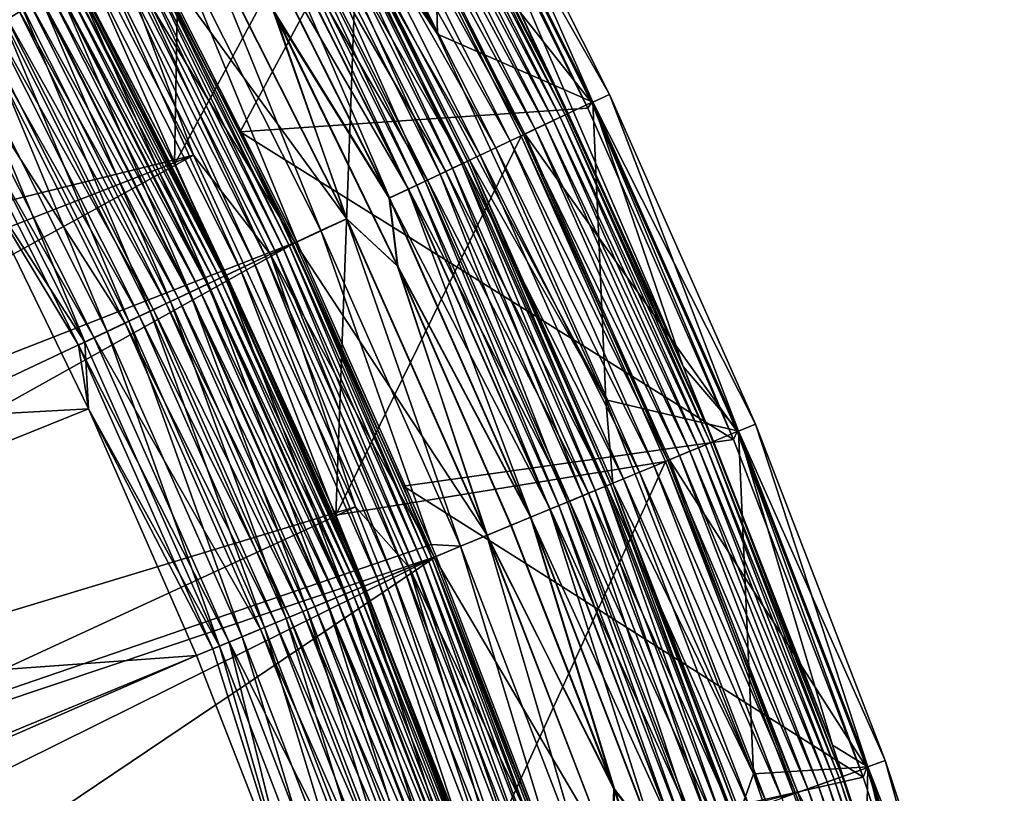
# Model space of a CAD drawing. Header units: metres. Extents: x -901 to 901, y -486 to 401.
# Tile 363 of 366: x 865 to 892, y 267 to 288. Entities that reach past the tile are written whole.
import ezdxf

# ---------------------------------------------------------------- set-up
doc = ezdxf.new("R2010")
doc.units = ezdxf.units.M

msp = doc.modelspace()

# ---------------------------------------------------------------- linework, layer by layer
at = {"layer": 'top'}
for points in [[(869.498901, 284.24292, -613.111694), (869.813538, 302.077301, -107.279144), (866.165222, 290.666473, -613.111694)], [(874.582458, 293.659027, -107.279144), (869.813538, 302.077301, -107.279144), (869.498901, 284.24292, -613.111694)], [(876.442627, 294.673553, -98), (874.678772, 293.73056, -98), (880.843079, 285.932861, -98)], [(880.742249, 285.774872, -107.314049), (876.346313, 294.567963, -107.314049), (876.442627, 294.673553, -98)], [(880.843079, 285.932861, -98), (880.742249, 285.774872, -107.314049), (876.442627, 294.673553, -98)], [(871.290894, 285.130371, -613.146606), (867.921997, 291.621796, -613.146606), (876.346313, 294.567963, -107.314049)], [(871.290894, 285.130371, -613.146606), (876.346313, 294.567963, -107.314049), (880.742249, 285.774872, -107.314049)], [(873.888, 274.713715, -613.111694), (874.582458, 293.659027, -107.279144), (869.498901, 284.24292, -613.111694)], [(878.932556, 285.016846, -107.279144), (874.582458, 293.659027, -107.279144), (873.888, 274.713715, -613.111694)], [(879.035095, 285.077637, -98), (874.678772, 293.73056, -98), (874.582458, 293.659027, -107.279144)], [(878.932556, 285.016846, -107.279144), (879.035095, 285.077637, -98), (874.582458, 293.659027, -107.279144)], [(874.678772, 293.73056, -98), (879.035095, 285.077637, -98), (880.843079, 285.932861, -98)], [(867.921997, 291.621796, -613.146606), (871.290894, 285.130371, -613.146606), (868.511658, 290.433136, -613.819397)], [(869.498901, 284.24292, -613.111694), (866.165222, 290.666473, -613.111694), (866.75946, 289.496399, -613.591614)], [(868.261169, 290.299225, -615.142639), (868.414551, 290.381226, -614.487244), (872.458496, 281.966705, -615.142639)], [(872.615723, 282.041107, -614.487244), (868.414551, 290.381226, -614.487244), (868.511658, 290.433136, -613.819397)], [(872.458496, 281.966705, -615.142639), (868.414551, 290.381226, -614.487244), (872.615723, 282.041107, -614.487244)], [(868.511658, 290.433136, -613.819397), (871.290894, 285.130371, -613.146606), (872.71521, 282.088165, -613.819397)], [(872.71521, 282.088165, -613.819397), (872.615723, 282.041107, -614.487244), (868.511658, 290.433136, -613.819397)], [(867.790344, 290.047485, -616.387024), (868.052551, 290.187714, -615.778259), (871.97583, 281.738403, -616.387024)], [(868.052551, 290.187714, -615.778259), (868.261169, 290.299225, -615.142639), (872.24469, 281.86557, -615.778259)], [(868.052551, 290.187714, -615.778259), (872.24469, 281.86557, -615.778259), (871.97583, 281.738403, -616.387024)], [(868.261169, 290.299225, -615.142639), (872.458496, 281.966705, -615.142639), (872.24469, 281.86557, -615.778259)], [(867.116943, 289.6875, -617.502808), (867.477356, 289.880188, -616.963562), (871.285583, 281.411896, -617.502808)], [(867.477356, 289.880188, -616.963562), (867.790344, 290.047485, -616.387024), (871.655029, 281.586639, -616.963562)], [(867.477356, 289.880188, -616.963562), (871.655029, 281.586639, -616.963562), (871.285583, 281.411896, -617.502808)], [(867.790344, 290.047485, -616.387024), (871.97583, 281.738403, -616.387024), (871.655029, 281.586639, -616.963562)], [(866.712341, 289.471161, -617.999878), (867.116943, 289.6875, -617.502808), (870.87085, 281.215698, -617.999878)], [(867.116943, 289.6875, -617.502808), (871.285583, 281.411896, -617.502808), (870.87085, 281.215698, -617.999878)], [(866.244995, 289.221313, -615.422974), (870.583557, 281.079803, -614.98877), (866.432068, 289.32132, -614.98877)], [(866.266968, 289.233093, -618.449951), (866.712341, 289.471161, -617.999878), (870.414368, 280.999756, -618.449951)], [(870.736023, 281.151947, -614.5354), (866.580811, 289.400879, -614.5354), (866.432068, 289.32132, -614.98877)], [(866.432068, 289.32132, -614.98877), (870.583557, 281.079803, -614.98877), (870.736023, 281.151947, -614.5354)], [(870.848206, 281.204987, -614.067932), (866.690247, 289.459381, -614.067932), (866.580811, 289.400879, -614.5354)], [(870.848206, 281.204987, -614.067932), (866.580811, 289.400879, -614.5354), (870.736023, 281.151947, -614.5354)], [(870.919189, 281.238556, -613.591614), (866.75946, 289.496399, -613.591614), (866.690247, 289.459381, -614.067932)], [(870.919189, 281.238556, -613.591614), (866.690247, 289.459381, -614.067932), (870.848206, 281.204987, -614.067932)], [(866.712341, 289.471161, -617.999878), (870.87085, 281.215698, -617.999878), (870.414368, 280.999756, -618.449951)], [(869.498901, 284.24292, -613.111694), (866.75946, 289.496399, -613.591614), (870.919189, 281.238556, -613.591614)], [(865.764709, 288.964539, -616.218872), (870.162964, 280.880859, -615.834167), (866.02179, 289.10199, -615.834167)], [(865.785156, 288.975494, -618.849182), (866.266968, 289.233093, -618.449951), (869.920471, 280.766144, -618.849182)], [(866.02179, 289.10199, -615.834167), (870.391785, 280.989105, -615.422974), (866.244995, 289.221313, -615.422974)], [(866.02179, 289.10199, -615.834167), (870.162964, 280.880859, -615.834167), (870.391785, 280.989105, -615.422974)], [(866.244995, 289.221313, -615.422974), (870.391785, 280.989105, -615.422974), (870.583557, 281.079803, -614.98877)], [(866.266968, 289.233093, -618.449951), (870.414368, 280.999756, -618.449951), (869.920471, 280.766144, -618.849182)], [(869.603638, 280.616272, -616.573364), (865.476074, 288.810242, -616.573364), (865.158447, 288.640442, -616.894409)], [(865.271362, 288.700806, -619.19397), (865.785156, 288.975494, -618.849182), (869.393799, 280.516998, -619.19397)], [(869.899475, 280.756195, -616.218872), (865.764709, 288.964539, -616.218872), (865.476074, 288.810242, -616.573364)], [(869.603638, 280.616272, -616.573364), (869.899475, 280.756195, -616.218872), (865.476074, 288.810242, -616.573364)], [(869.899475, 280.756195, -616.218872), (870.162964, 280.880859, -615.834167), (865.764709, 288.964539, -616.218872)], [(865.785156, 288.975494, -618.849182), (869.920471, 280.766144, -618.849182), (869.393799, 280.516998, -619.19397)], [(864.730042, 288.411377, -619.480652), (865.271362, 288.700806, -619.19397), (868.838867, 280.254517, -619.480652)], [(869.278015, 280.46225, -616.894409), (865.158447, 288.640442, -616.894409), (864.814819, 288.456696, -617.179138)], [(869.278015, 280.46225, -616.894409), (869.603638, 280.616272, -616.573364), (865.158447, 288.640442, -616.894409)], [(865.271362, 288.700806, -619.19397), (869.393799, 280.516998, -619.19397), (868.838867, 280.254517, -619.480652)], [(868.55011, 280.11792, -617.425049), (864.448303, 288.260773, -617.425049), (864.062195, 288.054352, -617.629578)], [(864.165955, 288.109833, -619.706055), (864.730042, 288.411377, -619.480652), (868.260681, 279.980988, -619.706055)], [(868.925781, 280.295624, -617.179138), (864.814819, 288.456696, -617.179138), (864.448303, 288.260773, -617.425049)], [(868.55011, 280.11792, -617.425049), (868.925781, 280.295624, -617.179138), (864.448303, 288.260773, -617.425049)], [(864.730042, 288.411377, -619.480652), (868.838867, 280.254517, -619.480652), (868.260681, 279.980988, -619.706055)], [(868.925781, 280.295624, -617.179138), (869.278015, 280.46225, -616.894409), (864.814819, 288.456696, -617.179138)], [(868.154297, 279.930695, -617.629578), (864.062195, 288.054352, -617.629578), (863.245728, 287.617859, -617.90625)], [(863.585388, 287.799408, -619.86853), (864.165955, 288.109833, -619.706055), (867.665527, 279.699463, -619.86853)], [(868.154297, 279.930695, -617.629578), (868.55011, 280.11792, -617.425049), (864.062195, 288.054352, -617.629578)], [(864.165955, 288.109833, -619.706055), (868.260681, 279.980988, -619.706055), (867.665527, 279.699463, -619.86853)], [(862.994812, 287.483704, -619.966919), (863.585388, 287.799408, -619.86853), (867.060181, 279.413116, -619.966919)], [(863.585388, 287.799408, -619.86853), (867.665527, 279.699463, -619.86853), (867.060181, 279.413116, -619.966919)], [(863.245728, 287.617859, -617.90625), (862.824524, 287.39267, -617.97644), (867.317383, 279.53479, -617.90625)], [(867.060181, 279.413116, -619.966919), (863.959656, 284.185486, -620), (862.994812, 287.483704, -619.966919)], [(867.317383, 279.53479, -617.90625), (868.154297, 279.930695, -617.629578), (863.245728, 287.617859, -617.90625)], [(862.824524, 287.39267, -617.97644), (866.88562, 279.330566, -617.97644), (867.317383, 279.53479, -617.90625)], [(862.824524, 287.39267, -617.97644), (863.959656, 284.185486, -618), (866.88562, 279.330566, -617.97644)], [(880.843079, 285.932861, -98), (879.035095, 285.077637, -98), (884.810852, 276.982452, -98)], [(884.706909, 276.770447, -107.314049), (880.742249, 285.774872, -107.314049), (880.843079, 285.932861, -98)], [(884.810852, 276.982452, -98), (884.706909, 276.770447, -107.314049), (880.843079, 285.932861, -98)], [(884.706909, 276.770447, -107.314049), (871.290894, 285.130371, -613.146606), (880.742249, 285.774872, -107.314049)], [(871.290894, 285.130371, -613.146606), (875.726929, 275.499268, -613.146606), (872.71521, 282.088165, -613.819397)], [(875.726929, 275.499268, -613.146606), (871.290894, 285.130371, -613.146606), (884.706909, 276.770447, -107.314049)], [(882.853394, 276.171661, -107.279144), (878.932556, 285.016846, -107.279144), (873.888, 274.713715, -613.111694)], [(882.963013, 276.217072, -98), (879.035095, 285.077637, -98), (878.932556, 285.016846, -107.279144)], [(882.853394, 276.171661, -107.279144), (882.963013, 276.217072, -98), (878.932556, 285.016846, -107.279144)], [(879.035095, 285.077637, -98), (882.963013, 276.217072, -98), (884.810852, 276.982452, -98)], [(873.888, 274.713715, -613.111694), (869.498901, 284.24292, -613.111694), (870.919189, 281.238556, -613.591614)], [(863.959656, 284.185486, -620), (867.162903, 277.598694, -620), (842.662476, 276.2547, -620)], [(863.959656, 284.185486, -618), (842.662476, 276.2547, -618), (867.162903, 277.598694, -618)], [(867.162903, 277.598694, -620), (863.959656, 284.185486, -620), (867.060181, 279.413116, -619.966919)], [(863.959656, 284.185486, -618), (867.162903, 277.598694, -618), (866.88562, 279.330566, -617.97644)], [(876.400513, 273.49881, -614.487244), (872.615723, 282.041107, -614.487244), (872.71521, 282.088165, -613.819397)], [(872.71521, 282.088165, -613.819397), (875.726929, 275.499268, -613.146606), (876.502197, 273.540924, -613.819397)], [(876.502197, 273.540924, -613.819397), (876.400513, 273.49881, -614.487244), (872.71521, 282.088165, -613.819397)], [(871.97583, 281.738403, -616.387024), (872.24469, 281.86557, -615.778259), (875.746521, 273.227936, -616.387024)], [(872.24469, 281.86557, -615.778259), (872.458496, 281.966705, -615.142639), (876.02124, 273.341736, -615.778259)], [(872.24469, 281.86557, -615.778259), (876.02124, 273.341736, -615.778259), (875.746521, 273.227936, -616.387024)], [(876.239807, 273.432251, -615.142639), (872.458496, 281.966705, -615.142639), (872.615723, 282.041107, -614.487244)], [(876.02124, 273.341736, -615.778259), (872.458496, 281.966705, -615.142639), (876.239807, 273.432251, -615.142639)], [(876.400513, 273.49881, -614.487244), (876.239807, 273.432251, -615.142639), (872.615723, 282.041107, -614.487244)], [(871.285583, 281.411896, -617.502808), (871.655029, 281.586639, -616.963562), (875.041077, 272.93573, -617.502808)], [(871.655029, 281.586639, -616.963562), (871.97583, 281.738403, -616.387024), (875.41864, 273.092102, -616.963562)], [(871.655029, 281.586639, -616.963562), (875.41864, 273.092102, -616.963562), (875.041077, 272.93573, -617.502808)], [(871.97583, 281.738403, -616.387024), (875.746521, 273.227936, -616.387024), (875.41864, 273.092102, -616.963562)], [(870.87085, 281.215698, -617.999878), (871.285583, 281.411896, -617.502808), (874.617188, 272.760132, -617.999878)], [(871.285583, 281.411896, -617.502808), (875.041077, 272.93573, -617.502808), (874.617188, 272.760132, -617.999878)], [(869.920471, 280.766144, -618.849182), (870.414368, 280.999756, -618.449951), (873.645874, 272.357819, -618.849182)], [(870.162964, 280.880859, -615.834167), (874.127625, 272.557343, -615.422974), (870.391785, 280.989105, -615.422974)], [(870.391785, 280.989105, -615.422974), (874.323547, 272.638519, -614.98877), (870.583557, 281.079803, -614.98877)], [(870.391785, 280.989105, -615.422974), (874.127625, 272.557343, -615.422974), (874.323547, 272.638519, -614.98877)], [(870.414368, 280.999756, -618.449951), (870.87085, 281.215698, -617.999878), (874.150635, 272.566895, -618.449951)], [(870.414368, 280.999756, -618.449951), (874.150635, 272.566895, -618.449951), (873.645874, 272.357819, -618.849182)], [(870.583557, 281.079803, -614.98877), (874.479431, 272.703064, -614.5354), (870.736023, 281.151947, -614.5354)], [(870.583557, 281.079803, -614.98877), (874.323547, 272.638519, -614.98877), (874.479431, 272.703064, -614.5354)], [(874.594055, 272.750549, -614.067932), (870.848206, 281.204987, -614.067932), (870.736023, 281.151947, -614.5354)], [(870.736023, 281.151947, -614.5354), (874.479431, 272.703064, -614.5354), (874.594055, 272.750549, -614.067932)], [(874.666626, 272.780609, -613.591614), (870.919189, 281.238556, -613.591614), (870.848206, 281.204987, -614.067932)], [(874.666626, 272.780609, -613.591614), (870.848206, 281.204987, -614.067932), (874.594055, 272.750549, -614.067932)], [(870.87085, 281.215698, -617.999878), (874.617188, 272.760132, -617.999878), (874.150635, 272.566895, -618.449951)], [(873.888, 274.713715, -613.111694), (870.919189, 281.238556, -613.591614), (874.666626, 272.780609, -613.591614)], [(869.393799, 280.516998, -619.19397), (869.920471, 280.766144, -618.849182), (873.107605, 272.134857, -619.19397)], [(873.624451, 272.348907, -616.218872), (869.899475, 280.756195, -616.218872), (869.603638, 280.616272, -616.573364)], [(873.893738, 272.46048, -615.834167), (870.162964, 280.880859, -615.834167), (869.899475, 280.756195, -616.218872)], [(873.624451, 272.348907, -616.218872), (873.893738, 272.46048, -615.834167), (869.899475, 280.756195, -616.218872)], [(869.920471, 280.766144, -618.849182), (873.645874, 272.357819, -618.849182), (873.107605, 272.134857, -619.19397)], [(873.893738, 272.46048, -615.834167), (874.127625, 272.557343, -615.422974), (870.162964, 280.880859, -615.834167)], [(868.838867, 280.254517, -619.480652), (869.393799, 280.516998, -619.19397), (872.540466, 271.899933, -619.480652)], [(872.989319, 272.085846, -616.894409), (869.278015, 280.46225, -616.894409), (868.925781, 280.295624, -617.179138)], [(873.322083, 272.223694, -616.573364), (869.603638, 280.616272, -616.573364), (869.278015, 280.46225, -616.894409)], [(872.989319, 272.085846, -616.894409), (873.322083, 272.223694, -616.573364), (869.278015, 280.46225, -616.894409)], [(869.393799, 280.516998, -619.19397), (873.107605, 272.134857, -619.19397), (872.540466, 271.899933, -619.480652)], [(873.322083, 272.223694, -616.573364), (873.624451, 272.348907, -616.218872), (869.603638, 280.616272, -616.573364)], [(868.260681, 279.980988, -619.706055), (868.838867, 280.254517, -619.480652), (871.949524, 271.655151, -619.706055)], [(872.629272, 271.936707, -617.179138), (868.925781, 280.295624, -617.179138), (868.55011, 280.11792, -617.425049)], [(868.838867, 280.254517, -619.480652), (872.540466, 271.899933, -619.480652), (871.949524, 271.655151, -619.706055)], [(872.629272, 271.936707, -617.179138), (872.989319, 272.085846, -616.894409), (868.925781, 280.295624, -617.179138)], [(871.84082, 271.610138, -617.629578), (868.154297, 279.930695, -617.629578), (867.317383, 279.53479, -617.90625)], [(867.665527, 279.699463, -619.86853), (868.260681, 279.980988, -619.706055), (871.341309, 271.403229, -619.86853)], [(872.245361, 271.777679, -617.425049), (868.55011, 280.11792, -617.425049), (868.154297, 279.930695, -617.629578)], [(871.84082, 271.610138, -617.629578), (872.245361, 271.777679, -617.425049), (868.154297, 279.930695, -617.629578)], [(868.260681, 279.980988, -619.706055), (871.949524, 271.655151, -619.706055), (871.341309, 271.403229, -619.86853)], [(872.245361, 271.777679, -617.425049), (872.629272, 271.936707, -617.179138), (868.55011, 280.11792, -617.425049)], [(867.060181, 279.413116, -619.966919), (867.665527, 279.699463, -619.86853), (870.722656, 271.146942, -619.966919)], [(867.665527, 279.699463, -619.86853), (871.341309, 271.403229, -619.86853), (870.722656, 271.146942, -619.966919)], [(867.317383, 279.53479, -617.90625), (866.88562, 279.330566, -617.97644), (870.985474, 271.255829, -617.90625)], [(870.722656, 271.146942, -619.966919), (867.162903, 277.598694, -620), (867.060181, 279.413116, -619.966919)], [(870.985474, 271.255829, -617.90625), (871.84082, 271.610138, -617.629578), (867.317383, 279.53479, -617.90625)], [(866.88562, 279.330566, -617.97644), (870.54425, 271.073059, -617.97644), (870.985474, 271.255829, -617.90625)], [(866.88562, 279.330566, -617.97644), (867.162903, 277.598694, -618), (870.54425, 271.073059, -617.97644)], [(842.662476, 276.2547, -620), (867.162903, 277.598694, -620), (846.2323, 269.16272, -620)], [(842.662476, 276.2547, -618), (846.2323, 269.16272, -618), (867.162903, 277.598694, -618)], [(867.162903, 277.598694, -620), (870.100403, 270.889221, -620), (846.2323, 269.16272, -620)], [(867.162903, 277.598694, -618), (846.2323, 269.16272, -618), (870.100403, 270.889221, -618)], [(870.100403, 270.889221, -620), (867.162903, 277.598694, -620), (870.722656, 271.146942, -619.966919)], [(867.162903, 277.598694, -618), (870.100403, 270.889221, -618), (870.54425, 271.073059, -617.97644)], [(884.810852, 276.982452, -98), (882.963013, 276.217072, -98), (888.336121, 267.842163, -98)], [(888.230835, 267.586029, -107.314049), (884.706909, 276.770447, -107.314049), (884.810852, 276.982452, -98)], [(888.336121, 267.842163, -98), (888.230835, 267.586029, -107.314049), (884.810852, 276.982452, -98)], [(888.230835, 267.586029, -107.314049), (875.726929, 275.499268, -613.146606), (884.706909, 276.770447, -107.314049)], [(882.853394, 276.171661, -107.279144), (873.888, 274.713715, -613.111694), (877.739563, 264.954834, -613.111694)], [(886.335388, 267.144714, -107.279144), (882.853394, 276.171661, -107.279144), (877.739563, 264.954834, -613.111694)], [(886.452942, 267.168549, -98), (882.963013, 276.217072, -98), (882.853394, 276.171661, -107.279144)], [(886.335388, 267.144714, -107.279144), (886.452942, 267.168549, -98), (882.853394, 276.171661, -107.279144)], [(882.963013, 276.217072, -98), (886.452942, 267.168549, -98), (888.336121, 267.842163, -98)], [(875.726929, 275.499268, -613.146606), (879.619629, 265.636017, -613.146606), (876.502197, 273.540924, -613.819397)], [(879.619629, 265.636017, -613.146606), (875.726929, 275.499268, -613.146606), (888.230835, 267.586029, -107.314049)], [(877.739563, 264.954834, -613.111694), (873.888, 274.713715, -613.111694), (874.666626, 272.780609, -613.591614)], [(879.593628, 264.714966, -615.142639), (876.239807, 273.432251, -615.142639), (876.400513, 273.49881, -614.487244)], [(879.757446, 264.77356, -614.487244), (876.400513, 273.49881, -614.487244), (876.502197, 273.540924, -613.819397)], [(879.757446, 264.77356, -614.487244), (879.593628, 264.714966, -615.142639), (876.400513, 273.49881, -614.487244)], [(876.502197, 273.540924, -613.819397), (879.619629, 265.636017, -613.146606), (879.861084, 264.810638, -613.819397)], [(879.861084, 264.810638, -613.819397), (879.757446, 264.77356, -614.487244), (876.502197, 273.540924, -613.819397)], [(875.41864, 273.092102, -616.963562), (875.746521, 273.227936, -616.387024), (878.756836, 264.415619, -616.963562)], [(875.746521, 273.227936, -616.387024), (876.02124, 273.341736, -615.778259), (879.091003, 264.535156, -616.387024)], [(875.746521, 273.227936, -616.387024), (879.091003, 264.535156, -616.387024), (878.756836, 264.415619, -616.963562)], [(879.370972, 264.635315, -615.778259), (876.02124, 273.341736, -615.778259), (876.239807, 273.432251, -615.142639)], [(879.091003, 264.535156, -616.387024), (876.02124, 273.341736, -615.778259), (879.370972, 264.635315, -615.778259)], [(876.239807, 273.432251, -615.142639), (879.593628, 264.714966, -615.142639), (879.370972, 264.635315, -615.778259)], [(875.041077, 272.93573, -617.502808), (875.41864, 273.092102, -616.963562), (878.372009, 264.277985, -617.502808)], [(875.41864, 273.092102, -616.963562), (878.756836, 264.415619, -616.963562), (878.372009, 264.277985, -617.502808)], [(874.150635, 272.566895, -618.449951), (874.617188, 272.760132, -617.999878), (877.4646, 263.953369, -618.449951)], [(874.323547, 272.638519, -614.98877), (877.799683, 264.073242, -614.5354), (874.479431, 272.703064, -614.5354)], [(874.479431, 272.703064, -614.5354), (877.916504, 264.115021, -614.067932), (874.594055, 272.750549, -614.067932)], [(874.479431, 272.703064, -614.5354), (877.799683, 264.073242, -614.5354), (877.916504, 264.115021, -614.067932)], [(877.990417, 264.141479, -613.591614), (874.666626, 272.780609, -613.591614), (874.594055, 272.750549, -614.067932)], [(874.594055, 272.750549, -614.067932), (877.916504, 264.115021, -614.067932), (877.990417, 264.141479, -613.591614)], [(874.617188, 272.760132, -617.999878), (875.041077, 272.93573, -617.502808), (877.940063, 264.123444, -617.999878)], [(874.617188, 272.760132, -617.999878), (877.940063, 264.123444, -617.999878), (877.4646, 263.953369, -618.449951)], [(877.739563, 264.954834, -613.111694), (874.666626, 272.780609, -613.591614), (877.990417, 264.141479, -613.591614)], [(875.041077, 272.93573, -617.502808), (878.372009, 264.277985, -617.502808), (877.940063, 264.123444, -617.999878)], [(877.202759, 263.859741, -615.834167), (873.893738, 272.46048, -615.834167), (873.624451, 272.348907, -616.218872)], [(873.645874, 272.357819, -618.849182), (874.150635, 272.566895, -618.449951), (876.950195, 263.769379, -618.849182)], [(877.441101, 263.944977, -615.422974), (874.127625, 272.557343, -615.422974), (873.893738, 272.46048, -615.834167)], [(877.202759, 263.859741, -615.834167), (877.441101, 263.944977, -615.422974), (873.893738, 272.46048, -615.834167)], [(874.127625, 272.557343, -615.422974), (877.640808, 264.016418, -614.98877), (874.323547, 272.638519, -614.98877)], [(877.441101, 263.944977, -615.422974), (877.640808, 264.016418, -614.98877), (874.127625, 272.557343, -615.422974)], [(874.150635, 272.566895, -618.449951), (877.4646, 263.953369, -618.449951), (876.950195, 263.769379, -618.849182)], [(874.323547, 272.638519, -614.98877), (877.640808, 264.016418, -614.98877), (877.799683, 264.073242, -614.5354)], [(876.620178, 263.651337, -616.573364), (873.322083, 272.223694, -616.573364), (872.989319, 272.085846, -616.894409)], [(873.107605, 272.134857, -619.19397), (873.645874, 272.357819, -618.849182), (876.401611, 263.573151, -619.19397)], [(876.928284, 263.761536, -616.218872), (873.624451, 272.348907, -616.218872), (873.322083, 272.223694, -616.573364)], [(876.620178, 263.651337, -616.573364), (876.928284, 263.761536, -616.218872), (873.322083, 272.223694, -616.573364)], [(876.928284, 263.761536, -616.218872), (877.202759, 263.859741, -615.834167), (873.624451, 272.348907, -616.218872)], [(873.645874, 272.357819, -618.849182), (876.950195, 263.769379, -618.849182), (876.401611, 263.573151, -619.19397)], [(871.949524, 271.655151, -619.706055), (872.540466, 271.899933, -619.480652), (875.221436, 263.15097, -619.706055)], [(875.914185, 263.398773, -617.179138), (872.629272, 271.936707, -617.179138), (872.245361, 271.777679, -617.425049)], [(872.540466, 271.899933, -619.480652), (873.107605, 272.134857, -619.19397), (875.823669, 263.366394, -619.480652)], [(872.540466, 271.899933, -619.480652), (875.823669, 263.366394, -619.480652), (875.221436, 263.15097, -619.706055)], [(876.281067, 263.530029, -616.894409), (872.989319, 272.085846, -616.894409), (872.629272, 271.936707, -617.179138)], [(875.914185, 263.398773, -617.179138), (876.281067, 263.530029, -616.894409), (872.629272, 271.936707, -617.179138)], [(876.281067, 263.530029, -616.894409), (876.620178, 263.651337, -616.573364), (872.989319, 272.085846, -616.894409)], [(873.107605, 272.134857, -619.19397), (876.401611, 263.573151, -619.19397), (875.823669, 263.366394, -619.480652)], [(875.110657, 263.111359, -617.629578), (871.84082, 271.610138, -617.629578), (870.985474, 271.255829, -617.90625)], [(871.341309, 271.403229, -619.86853), (871.949524, 271.655151, -619.706055), (874.601563, 262.92926, -619.86853)], [(875.522888, 263.25882, -617.425049), (872.245361, 271.777679, -617.425049), (871.84082, 271.610138, -617.629578)], [(875.110657, 263.111359, -617.629578), (875.522888, 263.25882, -617.425049), (871.84082, 271.610138, -617.629578)], [(871.949524, 271.655151, -619.706055), (875.221436, 263.15097, -619.706055), (874.601563, 262.92926, -619.86853)], [(875.522888, 263.25882, -617.425049), (875.914185, 263.398773, -617.179138), (872.245361, 271.777679, -617.425049)], [(870.722656, 271.146942, -619.966919), (871.341309, 271.403229, -619.86853), (873.971069, 262.703705, -619.966919)], [(871.341309, 271.403229, -619.86853), (874.601563, 262.92926, -619.86853), (873.971069, 262.703705, -619.966919)], [(872.769165, 264.063385, -620), (870.100403, 270.889221, -620), (870.722656, 271.146942, -619.966919)], [(870.54425, 271.073059, -617.97644), (870.100403, 270.889221, -618), (872.769165, 264.063385, -618)], [(870.985474, 271.255829, -617.90625), (870.54425, 271.073059, -617.97644), (872.769165, 264.063385, -618)], [(872.769165, 264.063385, -620), (870.722656, 271.146942, -619.966919), (873.971069, 262.703705, -619.966919)], [(870.985474, 271.255829, -617.90625), (872.769165, 264.063385, -618), (874.238953, 262.79953, -617.90625)], [(874.238953, 262.79953, -617.90625), (875.110657, 263.111359, -617.629578), (870.985474, 271.255829, -617.90625)], [(846.2323, 269.16272, -620), (870.100403, 270.889221, -620), (849.449768, 261.904144, -620)], [(846.2323, 269.16272, -618), (849.449768, 261.904144, -618), (870.100403, 270.889221, -618)], [(870.100403, 270.889221, -620), (872.769165, 264.063385, -620), (849.449768, 261.904144, -620)], [(870.100403, 270.889221, -618), (849.449768, 261.904144, -618), (872.769165, 264.063385, -618)], [(891.304504, 258.25293, -107.314049), (879.619629, 265.636017, -613.146606), (888.230835, 267.586029, -107.314049)], [(888.336121, 267.842163, -98), (886.452942, 267.168549, -98), (891.409058, 258.53595, -98)], [(891.304504, 258.25293, -107.314049), (888.230835, 267.586029, -107.314049), (888.336121, 267.842163, -98)], [(891.409058, 258.53595, -98), (891.304504, 258.25293, -107.314049), (888.336121, 267.842163, -98)], [(889.494995, 257.955719, -98), (886.452942, 267.168549, -98), (886.335388, 267.144714, -107.279144)], [(886.452942, 267.168549, -98), (889.494995, 257.955719, -98), (891.409058, 258.53595, -98)]]:
    msp.add_3dface(points, dxfattribs=at)
at = {"layer": 'top0'}
for points in [[(873.214417, 292.92688, -5.959025), (868.482971, 301.279022, -5.959025), (876.654785, 287.785858, -87)], [(876.654785, 287.785858, -87), (868.482971, 301.279022, -5.959025), (873.18042, 294.480408, -87)], [(868.623962, 290.492249, -3.399924), (822.541809, 269.816437, -32.465672), (864.016663, 298.623444, -3.399924)], [(864.093689, 295.533813, -0.803848), (819.514832, 272.042908, -29.865801), (866.673462, 290.941956, -0.803848)], [(873.18042, 294.480408, -87), (876.484009, 294.6745, -87), (876.654785, 287.785858, -87)], [(876.484009, 294.6745, -87), (880.881775, 285.937714, -87), (876.654785, 287.785858, -87)], [(878.709412, 288.803375, -5.947641), (883.339905, 278.750305, -5.947641), (876.484009, 294.6745, -87)], [(876.484009, 294.6745, -87), (883.339905, 278.750305, -5.947641), (880.881775, 285.937714, -87)], [(879.812927, 285.44458, -3.667668), (875.435791, 294.134033, -3.667668), (875.211914, 294.014313, -3.139467)], [(879.994507, 285.530457, -4.218875), (875.612915, 294.228729, -4.218875), (875.435791, 294.134033, -3.667668)], [(879.812927, 285.44458, -3.667668), (879.994507, 285.530457, -4.218875), (875.435791, 294.134033, -3.667668)], [(880.12677, 285.593018, -4.786941), (875.741943, 294.297729, -4.786941), (875.612915, 294.228729, -4.218875)], [(879.994507, 285.530457, -4.218875), (880.12677, 285.593018, -4.786941), (875.612915, 294.228729, -4.218875)], [(880.208679, 285.631775, -5.365363), (875.821899, 294.340454, -5.365363), (875.741943, 294.297729, -4.786941)], [(880.12677, 285.593018, -4.786941), (880.208679, 285.631775, -5.365363), (875.741943, 294.297729, -4.786941)], [(880.208679, 285.631775, -5.365363), (878.709412, 288.803375, -5.947641), (875.821899, 294.340454, -5.365363)], [(879.308472, 285.205933, -2.639013), (874.943665, 293.870941, -2.639013), (874.634033, 293.705383, -2.170691)], [(879.583435, 285.335999, -3.139467), (875.211914, 294.014313, -3.139467), (874.943665, 293.870941, -2.639013)], [(879.308472, 285.205933, -2.639013), (879.583435, 285.335999, -3.139467), (874.943665, 293.870941, -2.639013)], [(879.583435, 285.335999, -3.139467), (879.812927, 285.44458, -3.667668), (875.211914, 294.014313, -3.139467)], [(878.991089, 285.055786, -2.170691), (874.634033, 293.705383, -2.170691), (874.285828, 293.519226, -1.738888)], [(878.991089, 285.055786, -2.170691), (879.308472, 285.205933, -2.639013), (874.634033, 293.705383, -2.170691)], [(878.240723, 284.700836, -1.34779), (873.901978, 293.314026, -1.34779), (873.486328, 293.091797, -1.000777)], [(878.634155, 284.886932, -1.738888), (874.285828, 293.519226, -1.738888), (873.901978, 293.314026, -1.34779)], [(878.240723, 284.700836, -1.34779), (878.634155, 284.886932, -1.738888), (873.901978, 293.314026, -1.34779)], [(878.634155, 284.886932, -1.738888), (878.991089, 285.055786, -2.170691), (874.285828, 293.519226, -1.738888)], [(877.814575, 284.499268, -1.000777), (873.486328, 293.091797, -1.000777), (873.042664, 292.854584, -0.70103)], [(877.814575, 284.499268, -1.000777), (878.240723, 284.700836, -1.34779), (873.486328, 293.091797, -1.000777)], [(877.359802, 284.284149, -0.70103), (873.042664, 292.854584, -0.70103), (872.57489, 292.604523, -0.451727)], [(872.754333, 292.700439, -4.312942), (872.999146, 292.83136, -4.82471), (877.06427, 284.144348, -4.312942)], [(872.999146, 292.83136, -4.82471), (873.151489, 292.912781, -5.381563), (877.315247, 284.263062, -4.82471)], [(872.999146, 292.83136, -4.82471), (877.315247, 284.263062, -4.82471), (877.06427, 284.144348, -4.312942)], [(877.359802, 284.284149, -0.70103), (877.814575, 284.499268, -1.000777), (873.042664, 292.854584, -0.70103)], [(873.151489, 292.912781, -5.381563), (873.214417, 292.92688, -5.959025), (877.471375, 284.336914, -5.381563)], [(873.151489, 292.912781, -5.381563), (877.471375, 284.336914, -5.381563), (877.315247, 284.263062, -4.82471)], [(873.214417, 292.92688, -5.959025), (877.530334, 284.352631, -5.959025), (877.471375, 284.336914, -5.381563)], [(877.530334, 284.352631, -5.959025), (873.214417, 292.92688, -5.959025), (881.231445, 277.849609, -87)], [(881.231445, 277.849609, -87), (873.214417, 292.92688, -5.959025), (876.654785, 287.785858, -87)], [(872.029236, 292.312805, -3.497899), (872.427002, 292.525482, -3.865118), (876.321045, 283.792786, -3.497899)], [(876.880371, 284.057343, -0.451727), (872.57489, 292.604523, -0.451727), (872.08728, 292.343811, -0.255695)], [(872.427002, 292.525482, -3.865118), (872.754333, 292.700439, -4.312942), (876.72876, 283.985657, -3.865118)], [(872.427002, 292.525482, -3.865118), (876.72876, 283.985657, -3.865118), (876.321045, 283.792786, -3.497899)], [(876.880371, 284.057343, -0.451727), (877.359802, 284.284149, -0.70103), (872.57489, 292.604523, -0.451727)], [(872.754333, 292.700439, -4.312942), (877.06427, 284.144348, -4.312942), (876.72876, 283.985657, -3.865118)], [(876.380493, 283.820892, -0.255695), (872.08728, 292.343811, -0.255695), (871.585205, 292.075409, -0.114353)], [(871.808533, 292.194794, -3.348771), (872.029236, 292.312805, -3.497899), (876.094788, 283.68576, -3.348771)], [(872.029236, 292.312805, -3.497899), (876.321045, 283.792786, -3.497899), (876.094788, 283.68576, -3.348771)], [(876.380493, 283.820892, -0.255695), (876.880371, 284.057343, -0.451727), (872.08728, 292.343811, -0.255695)], [(875.865845, 283.577454, -0.114353), (871.585205, 292.075409, -0.114353), (871.074402, 291.802338, -0.028766)], [(871.083435, 291.807159, -3.056892), (871.575806, 292.070404, -3.22474), (875.351501, 283.334167, -3.056892)], [(871.575806, 292.070404, -3.22474), (871.808533, 292.194794, -3.348771), (875.856262, 283.572906, -3.22474)], [(871.575806, 292.070404, -3.22474), (875.856262, 283.572906, -3.22474), (875.351501, 283.334167, -3.056892)], [(875.865845, 283.577454, -0.114353), (876.380493, 283.820892, -0.255695), (871.585205, 292.075409, -0.114353)], [(871.808533, 292.194794, -3.348771), (876.094788, 283.68576, -3.348771), (875.856262, 283.572906, -3.22474)], [(871.074402, 291.802338, -0.028766), (872.197021, 288.398773), (875.342285, 283.329773, -0.028766)], [(875.342285, 283.329773, -0.028766), (875.865845, 283.577454, -0.114353), (871.074402, 291.802338, -0.028766)], [(875.351501, 283.334167, -3.056892), (872.210205, 288.405518, -3), (871.083435, 291.807159, -3.056892)], [(874.185974, 282.770844), (869.95166, 291.182892), (868.574036, 290.465576, -0.204445)], [(873.481018, 282.449341, -3.101714), (869.258667, 290.831573, -3.101714), (869.948181, 291.181, -3)], [(874.182373, 282.769135, -3), (873.481018, 282.449341, -3.101714), (869.948181, 291.181, -3)], [(872.210205, 288.405518, -3), (874.182373, 282.769135, -3), (869.948181, 291.181, -3)], [(874.185974, 282.770844), (872.197021, 288.398773), (869.95166, 291.182892)], [(819.514832, 272.042908, -29.865801), (870.017395, 284.498688, -0.803848), (866.673462, 290.941956, -0.803848)], [(867.91864, 290.115173, -0.456723), (866.673462, 290.941956, -0.803848), (870.017395, 284.498688, -0.803848)], [(872.828491, 282.140686, -3.399924), (868.623962, 290.492249, -3.399924), (869.258667, 290.831573, -3.101714)], [(873.481018, 282.449341, -3.101714), (872.828491, 282.140686, -3.399924), (869.258667, 290.831573, -3.101714)], [(868.623962, 290.492249, -3.399924), (824.199768, 266.802155, -32.467205), (822.541809, 269.816437, -32.465672)], [(825.783569, 263.74826, -32.468487), (824.199768, 266.802155, -32.467205), (868.623962, 290.492249, -3.399924)], [(872.828491, 282.140686, -3.399924), (825.783569, 263.74826, -32.468487), (868.623962, 290.492249, -3.399924)], [(868.574036, 290.465576, -0.204445), (867.91864, 290.115173, -0.456723), (872.779236, 282.117371, -0.204445)], [(872.779236, 282.117371, -0.204445), (874.185974, 282.770844), (868.574036, 290.465576, -0.204445)], [(867.91864, 290.115173, -0.456723), (872.107422, 281.799591, -0.456723), (872.779236, 282.117371, -0.204445)], [(867.91864, 290.115173, -0.456723), (870.017395, 284.498688, -0.803848), (872.107422, 281.799591, -0.456723)], [(883.339905, 278.750305, -5.947641), (878.709412, 288.803375, -5.947641), (880.208679, 285.631775, -5.365363)], [(872.197021, 288.398773), (875.562561, 281.478333), (875.342285, 283.329773, -0.028766)], [(875.562561, 281.478333), (872.197021, 288.398773), (874.185974, 282.770844)], [(875.575989, 281.484558, -3), (872.210205, 288.405518, -3), (875.351501, 283.334167, -3.056892)], [(872.210205, 288.405518, -3), (875.575989, 281.484558, -3), (874.182373, 282.769135, -3)], [(876.654785, 287.785858, -87), (880.881775, 285.937714, -87), (881.231445, 277.849609, -87)], [(880.881775, 285.937714, -87), (884.845459, 276.995667, -87), (881.231445, 277.849609, -87)], [(883.339905, 278.750305, -5.947641), (884.845459, 276.995667, -87), (880.881775, 285.937714, -87)], [(884.076965, 276.677338, -4.786941), (880.12677, 285.593018, -4.786941), (879.994507, 285.530457, -4.218875)], [(884.160706, 276.712036, -5.365363), (880.208679, 285.631775, -5.365363), (880.12677, 285.593018, -4.786941)], [(884.076965, 276.677338, -4.786941), (884.160706, 276.712036, -5.365363), (880.12677, 285.593018, -4.786941)], [(884.160706, 276.712036, -5.365363), (883.339905, 278.750305, -5.947641), (880.208679, 285.631775, -5.365363)], [(883.521667, 276.447327, -3.139467), (879.583435, 285.335999, -3.139467), (879.308472, 285.205933, -2.639013)], [(883.756287, 276.544495, -3.667668), (879.812927, 285.44458, -3.667668), (879.583435, 285.335999, -3.139467)], [(883.521667, 276.447327, -3.139467), (883.756287, 276.544495, -3.667668), (879.583435, 285.335999, -3.139467)], [(883.941833, 276.621368, -4.218875), (879.994507, 285.530457, -4.218875), (879.812927, 285.44458, -3.667668)], [(883.756287, 276.544495, -3.667668), (883.941833, 276.621368, -4.218875), (879.812927, 285.44458, -3.667668)], [(883.941833, 276.621368, -4.218875), (884.076965, 276.677338, -4.786941), (879.994507, 285.530457, -4.218875)], [(882.916321, 276.196564, -2.170691), (878.991089, 285.055786, -2.170691), (878.634155, 284.886932, -1.738888)], [(883.240662, 276.330933, -2.639013), (879.308472, 285.205933, -2.639013), (878.991089, 285.055786, -2.170691)], [(882.916321, 276.196564, -2.170691), (883.240662, 276.330933, -2.639013), (878.991089, 285.055786, -2.170691)], [(883.240662, 276.330933, -2.639013), (883.521667, 276.447327, -3.139467), (879.308472, 285.205933, -2.639013)], [(882.551453, 276.045471, -1.738888), (878.634155, 284.886932, -1.738888), (878.240723, 284.700836, -1.34779)], [(882.551453, 276.045471, -1.738888), (882.916321, 276.196564, -2.170691), (878.634155, 284.886932, -1.738888)], [(819.514832, 272.042908, -29.865801), (822.860046, 266.103302, -29.869116), (870.017395, 284.498688, -0.803848)], [(822.860046, 266.103302, -29.869116), (825.802856, 260.232513, -29.871416), (870.017395, 284.498688, -0.803848)], [(870.017395, 284.498688, -0.803848), (825.802856, 260.232513, -29.871416), (874.420105, 274.93988, -0.803848)], [(870.017395, 284.498688, -0.803848), (874.420105, 274.93988, -0.803848), (872.107422, 281.799591, -0.456723)], [(881.713867, 275.698517, -1.000777), (877.814575, 284.499268, -1.000777), (877.359802, 284.284149, -0.70103)], [(882.149353, 275.878906, -1.34779), (878.240723, 284.700836, -1.34779), (877.814575, 284.499268, -1.000777)], [(881.713867, 275.698517, -1.000777), (882.149353, 275.878906, -1.34779), (877.814575, 284.499268, -1.000777)], [(882.149353, 275.878906, -1.34779), (882.551453, 276.045471, -1.738888), (878.240723, 284.700836, -1.34779)], [(881.249084, 275.505981, -0.70103), (877.359802, 284.284149, -0.70103), (876.880371, 284.057343, -0.451727)], [(877.06427, 284.144348, -4.312942), (877.315247, 284.263062, -4.82471), (880.947083, 275.38089, -4.312942)], [(877.315247, 284.263062, -4.82471), (877.471375, 284.336914, -5.381563), (881.203552, 275.487122, -4.82471)], [(877.315247, 284.263062, -4.82471), (881.203552, 275.487122, -4.82471), (880.947083, 275.38089, -4.312942)], [(881.249084, 275.505981, -0.70103), (881.713867, 275.698517, -1.000777), (877.359802, 284.284149, -0.70103)], [(877.471375, 284.336914, -5.381563), (877.530334, 284.352631, -5.959025), (881.363098, 275.553223, -5.381563)], [(877.471375, 284.336914, -5.381563), (881.363098, 275.553223, -5.381563), (881.203552, 275.487122, -4.82471)], [(877.530334, 284.352631, -5.959025), (881.420349, 275.576935, -5.959025), (881.363098, 275.553223, -5.381563)], [(881.420349, 275.576935, -5.959025), (877.530334, 284.352631, -5.959025), (881.231445, 277.849609, -87)], [(876.321045, 283.792786, -3.497899), (876.72876, 283.985657, -3.865118), (880.187439, 275.066254, -3.497899)], [(880.759094, 275.303009, -0.451727), (876.880371, 284.057343, -0.451727), (876.380493, 283.820892, -0.255695)], [(876.72876, 283.985657, -3.865118), (877.06427, 284.144348, -4.312942), (880.604187, 275.238861, -3.865118)], [(876.72876, 283.985657, -3.865118), (880.604187, 275.238861, -3.865118), (880.187439, 275.066254, -3.497899)], [(880.759094, 275.303009, -0.451727), (881.249084, 275.505981, -0.70103), (876.880371, 284.057343, -0.451727)], [(877.06427, 284.144348, -4.312942), (880.947083, 275.38089, -4.312942), (880.604187, 275.238861, -3.865118)], [(875.856262, 283.572906, -3.22474), (876.094788, 283.68576, -3.348771), (879.712402, 274.869476, -3.22474)], [(880.24823, 275.091431, -0.255695), (876.380493, 283.820892, -0.255695), (875.865845, 283.577454, -0.114353)], [(876.094788, 283.68576, -3.348771), (876.321045, 283.792786, -3.497899), (879.956238, 274.970459, -3.348771)], [(876.094788, 283.68576, -3.348771), (879.956238, 274.970459, -3.348771), (879.712402, 274.869476, -3.22474)], [(876.321045, 283.792786, -3.497899), (880.187439, 275.066254, -3.497899), (879.956238, 274.970459, -3.348771)], [(880.24823, 275.091431, -0.255695), (880.759094, 275.303009, -0.451727), (876.380493, 283.820892, -0.255695)], [(879.722229, 274.873535, -0.114353), (875.865845, 283.577454, -0.114353), (875.342285, 283.329773, -0.028766)], [(875.351501, 283.334167, -3.056892), (875.856262, 283.572906, -3.22474), (879.196594, 274.655823, -3.056892)], [(875.856262, 283.572906, -3.22474), (879.712402, 274.869476, -3.22474), (879.196594, 274.655823, -3.056892)], [(879.722229, 274.873535, -0.114353), (880.24823, 275.091431, -0.255695), (875.865845, 283.577454, -0.114353)], [(875.342285, 283.329773, -0.028766), (875.562561, 281.478333), (879.187134, 274.651917, -0.028766)], [(879.187134, 274.651917, -0.028766), (879.722229, 274.873535, -0.114353), (875.342285, 283.329773, -0.028766)], [(879.196594, 274.655823, -3.056892), (875.575989, 281.484558, -3), (875.351501, 283.334167, -3.056892)], [(878.00238, 274.161163), (874.185974, 282.770844), (872.779236, 282.117371, -0.204445)], [(877.284912, 273.863953, -3.101714), (873.481018, 282.449341, -3.101714), (874.182373, 282.769135, -3)], [(877.284912, 273.863953, -3.101714), (874.182373, 282.769135, -3), (877.998657, 274.159637, -3)], [(875.575989, 281.484558, -3), (877.998657, 274.159637, -3), (874.182373, 282.769135, -3)], [(878.00238, 274.161163), (875.562561, 281.478333), (874.185974, 282.770844)], [(876.485291, 273.91217, -3.399924), (872.828491, 282.140686, -3.399924), (873.481018, 282.449341, -3.101714)], [(877.284912, 273.863953, -3.101714), (876.485291, 273.91217, -3.399924), (873.481018, 282.449341, -3.101714)], [(827.292175, 260.656525, -32.469524), (825.783569, 263.74826, -32.468487), (872.828491, 282.140686, -3.399924)], [(828.724792, 257.528839, -32.47031), (827.292175, 260.656525, -32.469524), (872.828491, 282.140686, -3.399924)], [(828.724792, 257.528839, -32.47031), (872.828491, 282.140686, -3.399924), (876.485291, 273.91217, -3.399924)], [(872.779236, 282.117371, -0.204445), (872.107422, 281.799591, -0.456723), (876.567688, 273.566895, -0.204445)], [(876.567688, 273.566895, -0.204445), (878.00238, 274.161163), (872.779236, 282.117371, -0.204445)], [(872.107422, 281.799591, -0.456723), (875.881042, 273.282471, -0.456723), (876.567688, 273.566895, -0.204445)], [(872.107422, 281.799591, -0.456723), (874.420105, 274.93988, -0.803848), (875.881042, 273.282471, -0.456723)], [(875.562561, 281.478333), (878.648926, 274.428955), (879.187134, 274.651917, -0.028766)], [(878.648926, 274.428955), (875.562561, 281.478333), (878.00238, 274.161163)], [(878.662598, 274.434631, -3), (875.575989, 281.484558, -3), (879.196594, 274.655823, -3.056892)], [(875.575989, 281.484558, -3), (878.662598, 274.434631, -3), (877.998657, 274.159637, -3)], [(883.339905, 278.750305, -5.947641), (887.403076, 268.454834, -5.947641), (884.845459, 276.995667, -87)], [(887.403076, 268.454834, -5.947641), (883.339905, 278.750305, -5.947641), (884.160706, 276.712036, -5.365363)], [(881.420349, 275.576935, -5.959025), (881.231445, 277.849609, -87), (885.247437, 267.673798, -87)], [(881.231445, 277.849609, -87), (884.845459, 276.995667, -87), (885.247437, 267.673798, -87)], [(884.845459, 276.995667, -87), (888.365662, 267.869904, -87), (885.247437, 267.673798, -87)], [(887.403076, 268.454834, -5.947641), (888.365662, 267.869904, -87), (884.845459, 276.995667, -87)], [(887.666016, 267.601227, -5.365363), (884.160706, 276.712036, -5.365363), (884.076965, 276.677338, -4.786941)], [(887.666016, 267.601227, -5.365363), (887.403076, 268.454834, -5.947641), (884.160706, 276.712036, -5.365363)], [(887.014709, 267.368256, -3.139467), (883.521667, 276.447327, -3.139467), (883.240662, 276.330933, -2.639013)], [(887.253784, 267.453766, -3.667668), (883.756287, 276.544495, -3.667668), (883.521667, 276.447327, -3.139467)], [(887.014709, 267.368256, -3.139467), (887.253784, 267.453766, -3.667668), (883.521667, 276.447327, -3.139467)], [(887.442932, 267.521423, -4.218875), (883.941833, 276.621368, -4.218875), (883.756287, 276.544495, -3.667668)], [(887.253784, 267.453766, -3.667668), (887.442932, 267.521423, -4.218875), (883.756287, 276.544495, -3.667668)], [(887.580627, 267.570709, -4.786941), (884.076965, 276.677338, -4.786941), (883.941833, 276.621368, -4.218875)], [(887.442932, 267.521423, -4.218875), (887.580627, 267.570709, -4.786941), (883.941833, 276.621368, -4.218875)], [(887.580627, 267.570709, -4.786941), (887.666016, 267.601227, -5.365363), (884.076965, 276.677338, -4.786941)], [(886.397766, 267.147583, -2.170691), (882.916321, 276.196564, -2.170691), (882.551453, 276.045471, -1.738888)], [(886.728394, 267.265839, -2.639013), (883.240662, 276.330933, -2.639013), (882.916321, 276.196564, -2.170691)], [(886.397766, 267.147583, -2.170691), (886.728394, 267.265839, -2.639013), (882.916321, 276.196564, -2.170691)], [(886.728394, 267.265839, -2.639013), (887.014709, 267.368256, -3.139467), (883.240662, 276.330933, -2.639013)], [(886.026001, 267.014587, -1.738888), (882.551453, 276.045471, -1.738888), (882.149353, 275.878906, -1.34779)], [(886.026001, 267.014587, -1.738888), (886.397766, 267.147583, -2.170691), (882.551453, 276.045471, -1.738888)], [(885.172424, 266.709229, -1.000777), (881.713867, 275.698517, -1.000777), (881.249084, 275.505981, -0.70103)], [(885.616211, 266.868011, -1.34779), (882.149353, 275.878906, -1.34779), (881.713867, 275.698517, -1.000777)], [(885.172424, 266.709229, -1.000777), (885.616211, 266.868011, -1.34779), (881.713867, 275.698517, -1.000777)], [(885.616211, 266.868011, -1.34779), (886.026001, 267.014587, -1.738888), (882.149353, 275.878906, -1.34779)], [(880.604187, 275.238861, -3.865118), (880.947083, 275.38089, -4.312942), (884.041443, 266.304688, -3.865118)], [(884.69873, 266.539795, -0.70103), (881.249084, 275.505981, -0.70103), (880.759094, 275.303009, -0.451727)], [(880.947083, 275.38089, -4.312942), (881.203552, 275.487122, -4.82471), (884.39093, 266.429688, -4.312942)], [(880.947083, 275.38089, -4.312942), (884.39093, 266.429688, -4.312942), (884.041443, 266.304688, -3.865118)], [(881.203552, 275.487122, -4.82471), (881.363098, 275.553223, -5.381563), (884.652344, 266.523193, -4.82471)], [(881.203552, 275.487122, -4.82471), (884.652344, 266.523193, -4.82471), (884.39093, 266.429688, -4.312942)], [(884.69873, 266.539795, -0.70103), (885.172424, 266.709229, -1.000777), (881.249084, 275.505981, -0.70103)], [(881.363098, 275.553223, -5.381563), (881.420349, 275.576935, -5.959025), (884.814941, 266.58136, -5.381563)], [(881.363098, 275.553223, -5.381563), (884.814941, 266.58136, -5.381563), (884.652344, 266.523193, -4.82471)], [(881.420349, 275.576935, -5.959025), (884.875061, 266.620941, -5.959025), (884.814941, 266.58136, -5.381563)], [(884.875061, 266.620941, -5.959025), (881.420349, 275.576935, -5.959025), (885.247437, 267.673798, -87)], [(883.678711, 266.174957, -0.255695), (880.24823, 275.091431, -0.255695), (879.722229, 274.873535, -0.114353)], [(880.187439, 275.066254, -3.497899), (880.604187, 275.238861, -3.865118), (883.616821, 266.152802, -3.497899)], [(884.199341, 266.361176, -0.451727), (880.759094, 275.303009, -0.451727), (880.24823, 275.091431, -0.255695)], [(883.678711, 266.174957, -0.255695), (884.199341, 266.361176, -0.451727), (880.24823, 275.091431, -0.255695)], [(880.604187, 275.238861, -3.865118), (884.041443, 266.304688, -3.865118), (883.616821, 266.152802, -3.497899)], [(884.199341, 266.361176, -0.451727), (884.69873, 266.539795, -0.70103), (880.759094, 275.303009, -0.451727)], [(825.802856, 260.232513, -29.871416), (828.644226, 253.807495, -29.872879), (874.420105, 274.93988, -0.803848)], [(874.420105, 274.93988, -0.803848), (828.644226, 253.807495, -29.872879), (878.28363, 265.150696, -0.803848)], [(874.420105, 274.93988, -0.803848), (878.28363, 265.150696, -0.803848), (875.881042, 273.282471, -0.456723)], [(883.1427, 265.983215, -0.114353), (879.722229, 274.873535, -0.114353), (879.187134, 274.651917, -0.028766)], [(879.196594, 274.655823, -3.056892), (879.712402, 274.869476, -3.22474), (882.606995, 265.791565, -3.056892)], [(879.712402, 274.869476, -3.22474), (879.956238, 274.970459, -3.348771), (883.13269, 265.979614, -3.22474)], [(879.712402, 274.869476, -3.22474), (883.13269, 265.979614, -3.22474), (882.606995, 265.791565, -3.056892)], [(883.1427, 265.983215, -0.114353), (883.678711, 266.174957, -0.255695), (879.722229, 274.873535, -0.114353)], [(879.956238, 274.970459, -3.348771), (880.187439, 275.066254, -3.497899), (883.381165, 266.068481, -3.348771)], [(879.956238, 274.970459, -3.348771), (883.381165, 266.068481, -3.348771), (883.13269, 265.979614, -3.22474)], [(880.187439, 275.066254, -3.497899), (883.616821, 266.152802, -3.497899), (883.381165, 266.068481, -3.348771)], [(879.187134, 274.651917, -0.028766), (878.648926, 274.428955), (881.452881, 267.257324)], [(881.466797, 267.262421, -3), (878.662598, 274.434631, -3), (879.196594, 274.655823, -3.056892)], [(879.187134, 274.651917, -0.028766), (881.452881, 267.257324), (882.597351, 265.788147, -0.028766)], [(882.597351, 265.788147, -0.028766), (883.1427, 265.983215, -0.114353), (879.187134, 274.651917, -0.028766)], [(881.466797, 267.262421, -3), (879.196594, 274.655823, -3.056892), (882.606995, 265.791565, -3.056892)], [(878.662598, 274.434631, -3), (881.466797, 267.262421, -3), (877.998657, 274.159637, -3)], [(881.452881, 267.257324), (878.648926, 274.428955), (878.00238, 274.161163)], [(881.391724, 265.374573), (878.00238, 274.161163), (876.567688, 273.566895, -0.204445)], [(880.658752, 265.094696, -3.101714), (877.284912, 273.863953, -3.101714), (877.998657, 274.159637, -3)], [(880.658752, 265.094696, -3.101714), (877.998657, 274.159637, -3), (881.387939, 265.37323, -3)], [(877.998657, 274.159637, -3), (881.466797, 267.262421, -3), (881.387939, 265.37323, -3)], [(881.452881, 267.257324), (878.00238, 274.161163), (881.391724, 265.374573)], [(876.619751, 273.58847, -3.399924), (828.724792, 257.528839, -32.47031), (876.485291, 273.91217, -3.399924)], [(876.619751, 273.58847, -3.399924), (876.485291, 273.91217, -3.399924), (877.284912, 273.863953, -3.101714)], [(880.22467, 264.190063, -3.399924), (876.619751, 273.58847, -3.399924), (877.284912, 273.863953, -3.101714)], [(880.22467, 264.190063, -3.399924), (877.284912, 273.863953, -3.101714), (880.658752, 265.094696, -3.101714)], [(830.080566, 254.367065, -32.470848), (828.724792, 257.528839, -32.47031), (876.619751, 273.58847, -3.399924)], [(831.358643, 251.173111, -32.471138), (830.080566, 254.367065, -32.470848), (876.619751, 273.58847, -3.399924)], [(831.358643, 251.173111, -32.471138), (876.619751, 273.58847, -3.399924), (833.678528, 244.696198, -32.470963)], [(833.678528, 244.696198, -32.470963), (876.619751, 273.58847, -3.399924), (880.22467, 264.190063, -3.399924)], [(876.567688, 273.566895, -0.204445), (875.881042, 273.282471, -0.456723), (879.927856, 264.833221, -0.204445)], [(879.927856, 264.833221, -0.204445), (881.391724, 265.374573), (876.567688, 273.566895, -0.204445)], [(875.881042, 273.282471, -0.456723), (879.228088, 264.582916, -0.456723), (879.927856, 264.833221, -0.204445)], [(875.881042, 273.282471, -0.456723), (878.28363, 265.150696, -0.803848), (879.228088, 264.582916, -0.456723)], [(887.403076, 268.454834, -5.947641), (890.384705, 259.59024, -5.947641), (888.365662, 267.869904, -87)], [(890.384705, 259.59024, -5.947641), (887.403076, 268.454834, -5.947641), (887.666016, 267.601227, -5.365363)], [(885.247437, 267.673798, -87), (888.365662, 267.869904, -87), (888.194824, 258.911102, -87)], [(888.365662, 267.869904, -87), (891.433838, 258.582397, -87), (888.194824, 258.911102, -87)], [(890.384705, 259.59024, -5.947641), (892.074097, 253.841614, -5.947641), (888.365662, 267.869904, -87)], [(888.365662, 267.869904, -87), (892.074097, 253.841614, -5.947641), (891.433838, 258.582397, -87)], [(885.247437, 267.673798, -87), (888.194824, 258.911102, -87), (884.875061, 266.620941, -5.959025)], [(890.718506, 258.325256, -5.365363), (887.666016, 267.601227, -5.365363), (887.580627, 267.570709, -4.786941)], [(890.718506, 258.325256, -5.365363), (890.384705, 259.59024, -5.947641), (887.666016, 267.601227, -5.365363)], [(890.056641, 258.124603, -3.139467), (887.014709, 267.368256, -3.139467), (886.728394, 267.265839, -2.639013)], [(890.299622, 258.198273, -3.667668), (887.253784, 267.453766, -3.667668), (887.014709, 267.368256, -3.139467)], [(890.056641, 258.124603, -3.139467), (890.299622, 258.198273, -3.667668), (887.014709, 267.368256, -3.139467)], [(890.49176, 258.256531, -4.218875), (887.442932, 267.521423, -4.218875), (887.253784, 267.453766, -3.667668)], [(890.299622, 258.198273, -3.667668), (890.49176, 258.256531, -4.218875), (887.253784, 267.453766, -3.667668)], [(890.631775, 258.29895, -4.786941), (887.580627, 267.570709, -4.786941), (887.442932, 267.521423, -4.218875)], [(890.49176, 258.256531, -4.218875), (890.631775, 258.29895, -4.786941), (887.442932, 267.521423, -4.218875)], [(890.631775, 258.29895, -4.786941), (890.718506, 258.325256, -5.365363), (887.580627, 267.570709, -4.786941)], [(881.466797, 267.262421, -3), (883.981995, 259.983856, -3), (881.387939, 265.37323, -3)], [(883.967896, 259.979309), (881.452881, 267.257324), (881.391724, 265.374573)], [(881.452881, 267.257324), (883.967896, 259.979309), (882.597351, 265.788147, -0.028766)], [(883.981995, 259.983856, -3), (881.466797, 267.262421, -3), (882.606995, 265.791565, -3.056892)], [(889.429626, 257.93454, -2.170691), (886.397766, 267.147583, -2.170691), (886.026001, 267.014587, -1.738888)], [(889.765564, 258.036377, -2.639013), (886.728394, 267.265839, -2.639013), (886.397766, 267.147583, -2.170691)], [(889.429626, 257.93454, -2.170691), (889.765564, 258.036377, -2.639013), (886.397766, 267.147583, -2.170691)], [(889.765564, 258.036377, -2.639013), (890.056641, 258.124603, -3.139467), (886.728394, 267.265839, -2.639013)]]:
    msp.add_3dface(points, dxfattribs=at)
at = {"layer": 'top01'}
for points in [[(876.924988, 294.910187, -105), (881.33374, 286.151489, -105), (876.484009, 294.6745, -105)], [(876.484009, 294.6745, -80), (880.881775, 285.937714, -80), (876.924988, 294.910187, -80)], [(876.924988, 294.910187, -80), (881.33374, 286.151489, -80), (876.924988, 294.910187, -105)], [(881.33374, 286.151489, -80), (881.33374, 286.151489, -105), (876.924988, 294.910187, -105)], [(880.881775, 285.937714, -80), (881.33374, 286.151489, -80), (876.924988, 294.910187, -80)], [(880.881775, 285.937714, -80), (876.484009, 294.6745, -80), (880.881775, 285.937714, -105)], [(876.484009, 294.6745, -80), (876.484009, 294.6745, -105), (880.881775, 285.937714, -105)], [(881.33374, 286.151489, -105), (880.881775, 285.937714, -105), (876.484009, 294.6745, -105)], [(881.33374, 286.151489, -105), (885.307434, 277.187012, -105), (880.881775, 285.937714, -105)], [(880.881775, 285.937714, -80), (884.845459, 276.995667, -80), (881.33374, 286.151489, -80)], [(881.33374, 286.151489, -80), (885.307434, 277.187012, -80), (881.33374, 286.151489, -105)], [(885.307434, 277.187012, -80), (885.307434, 277.187012, -105), (881.33374, 286.151489, -105)], [(884.845459, 276.995667, -80), (885.307434, 277.187012, -80), (881.33374, 286.151489, -80)], [(884.845459, 276.995667, -80), (880.881775, 285.937714, -80), (884.845459, 276.995667, -105)], [(880.881775, 285.937714, -80), (880.881775, 285.937714, -105), (884.845459, 276.995667, -105)], [(885.307434, 277.187012, -105), (884.845459, 276.995667, -105), (880.881775, 285.937714, -105)], [(885.307434, 277.187012, -105), (888.836426, 268.03833, -105), (884.845459, 276.995667, -105)], [(884.845459, 276.995667, -80), (888.365662, 267.869904, -80), (885.307434, 277.187012, -80)], [(888.365662, 267.869904, -80), (884.845459, 276.995667, -80), (888.365662, 267.869904, -105)], [(884.845459, 276.995667, -80), (884.845459, 276.995667, -105), (888.365662, 267.869904, -105)], [(888.836426, 268.03833, -105), (888.365662, 267.869904, -105), (884.845459, 276.995667, -105)], [(885.307434, 277.187012, -80), (888.836426, 268.03833, -80), (885.307434, 277.187012, -105)], [(888.836426, 268.03833, -80), (888.836426, 268.03833, -105), (885.307434, 277.187012, -105)], [(888.365662, 267.869904, -80), (888.836426, 268.03833, -80), (885.307434, 277.187012, -80)], [(888.836426, 268.03833, -105), (891.912292, 258.727539, -105), (888.365662, 267.869904, -105)], [(888.365662, 267.869904, -80), (891.433838, 258.582397, -80), (888.836426, 268.03833, -80)], [(891.433838, 258.582397, -80), (888.365662, 267.869904, -80), (891.433838, 258.582397, -105)], [(888.365662, 267.869904, -80), (888.365662, 267.869904, -105), (891.433838, 258.582397, -105)], [(891.912292, 258.727539, -105), (891.433838, 258.582397, -105), (888.365662, 267.869904, -105)], [(888.836426, 268.03833, -80), (891.912292, 258.727539, -80), (888.836426, 268.03833, -105)], [(891.912292, 258.727539, -80), (891.912292, 258.727539, -105), (888.836426, 268.03833, -105)], [(891.433838, 258.582397, -80), (891.912292, 258.727539, -80), (888.836426, 268.03833, -80)]]:
    msp.add_3dface(points, dxfattribs=at)

doc.saveas('drawing.dxf')
